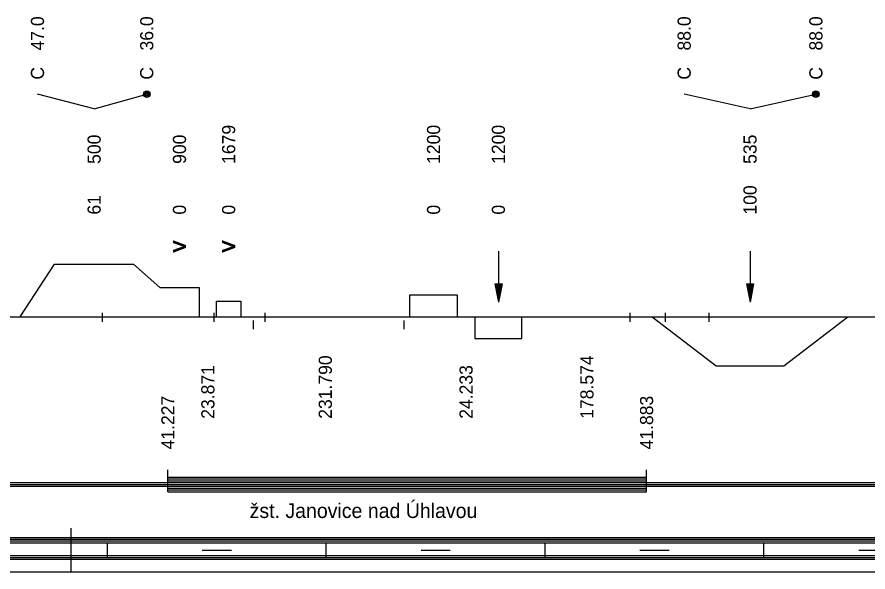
# Model space of a CAD drawing. Extents: x 2 to 10148, y 0 to 380.
# Drawn here: x 4402.6 to 4519.3, y 0 to 76.1 of the extents above; entities that cross this region are included whole.
import ezdxf

# ---------------------------------------------------------------- set-up
doc = ezdxf.new("R2010")
doc.units = 0
for name, color, linetype in [('KRIV1_CARA', 7, 'Continuous'), ('KRIV1_TEXT', 7, 'Continuous'), ('L_OBJEKTY_TEXT', 7, 'Continuous'), ('L_OBJEKTY_TVAR', 7, 'Continuous'), ('RAM', 7, 'Continuous'), ('STAN_CARA', 7, 'Continuous')]:
    doc.layers.add(name, color=color, linetype=linetype)

msp = doc.modelspace()

# ---------------------------------------------------------------- linework, layer by layer
for p, q in [((4414.26, 35.51), (4414.26, 34.32)), ((4429.57, 35.51), (4429.57, 34.32)), ((4436.56, 35.51), (4436.56, 34.32)), ((4486.63, 35.51), (4486.63, 34.32)), ((4491.46, 35.51), (4491.46, 34.32)), ((4497.46, 35.51), (4497.46, 34.32)), ((4434.96, 34.47), (4434.96, 33.27)), ((4455.63, 34.47), (4455.63, 33.27))]:
    msp.add_line(p, q)
at = {"layer": 'KRIV1_CARA'}
for p, q in [((4403.05, 35), (4407.75, 42.2)), ((4407.75, 42.2), (4418.58, 42.2)), ((4418.58, 42.2), (4422.18, 39)), ((4422.18, 39), (4427.56, 39)), ((4427.56, 39), (4427.56, 35)), ((4456.45, 35), (4456.45, 38)), ((4456.45, 38), (4462.95, 38)), ((4462.95, 38), (4462.95, 35)), ((4429.95, 35), (4429.95, 37.14)), ((4429.95, 37.14), (4433.27, 37.14)), ((4433.27, 37.14), (4433.27, 35)), ((4045.76, 35), (5128.6, 35)), ((4465.37, 35), (4465.37, 32)), ((4471.8, 32), (4471.8, 35)), ((4489.66, 35), (4498.46, 28.27)), ((4507.72, 28.27), (4516.52, 35)), ((4465.37, 32), (4471.8, 32)), ((4498.46, 28.27), (4507.72, 28.27))]:
    msp.add_line(p, q, dxfattribs=at)
at = {"layer": 'KRIV1_TEXT'}
for p, q in [((4413.17, 63.5), (4405.4, 65.5)), ((4413.17, 63.5), (4420.38, 65.5)), ((4503.09, 63.5), (4494.06, 65.5)), ((4503.09, 63.5), (4512.12, 65.5)), ((4468.59, 44), (4468.59, 42.2)), ((4503.09, 44), (4503.09, 42.2)), ((4468.59, 42.2), (4468.59, 40)), ((4503.09, 42.2), (4503.09, 40)), ((4468.59, 40), (4468.59, 37)), ((4503.09, 40), (4503.09, 37)), ((4468.09, 39.5), (4468.59, 37)), ((4468.09, 39.5), (4469.09, 39.5)), ((4468.19, 39.5), (4468.59, 37.5)), ((4468.29, 39.5), (4468.59, 38)), ((4468.39, 39.5), (4468.59, 38.5)), ((4468.49, 39.5), (4468.59, 39)), ((4469.09, 39.5), (4468.59, 37)), ((4468.99, 39.5), (4468.59, 37.5)), ((4468.89, 39.5), (4468.59, 38)), ((4468.79, 39.5), (4468.59, 38.5)), ((4468.69, 39.5), (4468.59, 39)), ((4468.59, 39.5), (4468.59, 39.5)), ((4468.59, 39.5), (4468.59, 39.5)), ((4502.59, 39.5), (4503.09, 37)), ((4502.59, 39.5), (4503.59, 39.5)), ((4502.69, 39.5), (4503.09, 37.5)), ((4502.79, 39.5), (4503.09, 38)), ((4502.89, 39.5), (4503.09, 38.5)), ((4502.99, 39.5), (4503.09, 39)), ((4503.59, 39.5), (4503.09, 37)), ((4503.49, 39.5), (4503.09, 37.5)), ((4503.39, 39.5), (4503.09, 38)), ((4503.29, 39.5), (4503.09, 38.5)), ((4503.19, 39.5), (4503.09, 39)), ((4503.09, 39.5), (4503.09, 39.5)), ((4503.09, 39.5), (4503.09, 39.5))]:
    msp.add_line(p, q, dxfattribs=at)
for centre, radius in [((4420.38, 65.5), 0.45), ((4420.38, 65.5), 0.3), ((4420.38, 65.5), 0.15), ((4512.12, 65.5), 0.45), ((4512.12, 65.5), 0.3), ((4512.12, 65.5), 0.15)]:
    msp.add_circle(centre, radius, dxfattribs=at)
at = {"layer": 'L_OBJEKTY_TVAR'}
for p, q in [((4423.28, 11), (4423.28, 14)), ((4488.91, 11), (4488.91, 14)), ((4423.28, 13), (4488.91, 13)), ((4423.28, 12.75), (4488.91, 12.75)), ((4423.28, 12.5), (4488.91, 12.5)), ((4423.28, 12.25), (4488.91, 12.25)), ((4423.28, 12), (4488.91, 12)), ((4423.28, 11.75), (4488.91, 11.75)), ((4423.28, 11.5), (4488.91, 11.5)), ((4423.28, 11.25), (4488.91, 11.25)), ((4423.28, 11), (4488.91, 11))]:
    msp.add_line(p, q, dxfattribs=at)
at = {"layer": 'RAM'}
for p, q in [((4410, 0), (4410, 6)), ((4045.76, 4.75), (5128.6, 4.75)), ((4045.76, 4.5), (5128.6, 4.5)), ((4045.76, 4.25), (5128.6, 4.25)), ((4045.76, 4), (5128.6, 4)), ((4415, 2), (4415, 4)), ((4445, 2), (4445, 4)), ((4475, 2), (4475, 4)), ((4505, 2), (4505, 4)), ((4428, 3), (4432, 3)), ((4458, 3), (4462, 3)), ((4488, 3), (4492, 3)), ((4518, 3), (4522, 3)), ((4045.76, 2.25), (5128.6, 2.25)), ((4045.76, 2), (5128.6, 2)), ((4045.76, 1.75), (5128.6, 1.75)), ((4045.76, 0), (5128.6, 0))]:
    msp.add_line(p, q, dxfattribs=at)
at = {"layer": 'STAN_CARA'}
for p, q in [((4302.07, 12.25), (4799.07, 12.25)), ((4302.07, 12), (4799.07, 12)), ((4302.07, 12), (4799.07, 12)), ((4302.07, 11.75), (4799.07, 11.75))]:
    msp.add_line(p, q, dxfattribs=at)

# ---------------------------------------------------------------- texts
at = {"layer": 'KRIV1_TEXT'}
for s, p in [('47.0', (4406.3, 71.5)), ('36.0', (4421.28, 71.5)), ('88.0', (4494.96, 71.5)), ('88.0', (4513.02, 71.5)), ('C', (4406.3, 67.5)), ('C', (4421.28, 67.5)), ('C', (4494.96, 67.5)), ('C', (4513.02, 67.5)), ('1679', (4432.51, 55.95)), ('1200', (4460.6, 55.95)), ('1200', (4469.49, 55.95)), ('500', (4414.07, 55.95)), ('900', (4425.77, 55.95)), ('535', (4503.99, 55.95)), ('100', (4503.99, 49)), ('61', (4414.07, 49)), ('0', (4425.77, 49)), ('0', (4432.51, 49)), ('0', (4460.6, 49)), ('0', (4469.49, 49)), ('V', (4425.77, 43.9)), ('V', (4425.77, 43.75)), ('V', (4432.51, 43.9)), ('V', (4432.51, 43.75)), ('231.790', (4445.76, 21)), ('178.574', (4481.63, 21)), ('23.871', (4429.66, 21)), ('24.233', (4465.06, 21))]:
    msp.add_text(s, height=1.8, rotation=90, dxfattribs=at).set_placement(p)
at = {"layer": 'L_OBJEKTY_TEXT'}
for s, p in [('41.227', (4424.18, 16.8)), ('41.883', (4489.81, 16.8))]:
    msp.add_text(s, height=1.8, rotation=90, dxfattribs=at).set_placement(p)
msp.add_text('žst. Janovice nad Úhlavou', height=2, dxfattribs=at).set_placement((4434.49, 7.4))

doc.saveas('drawing.dxf')
